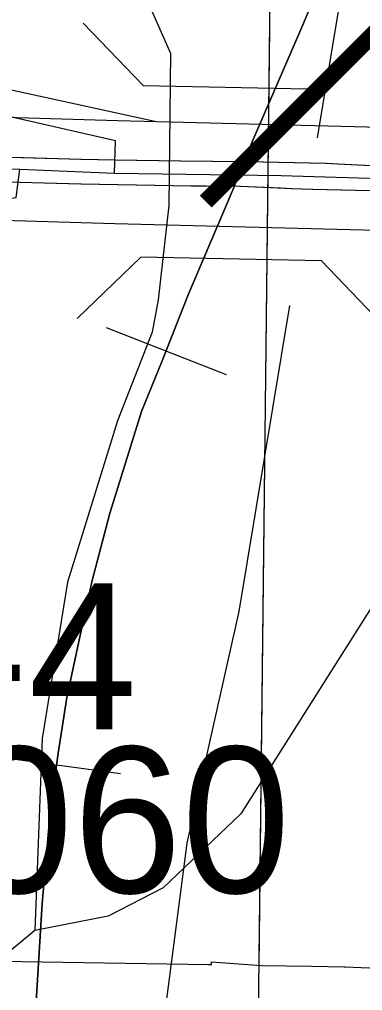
# Model space of a CAD drawing. Extents: x -132.8 to -73.3, y -60 to -26.
# Drawn here: x -108.741 to -108.541, y -33.716 to -33.15 of the extents above; entities that cross this region are included whole.
import ezdxf

# ---------------------------------------------------------------- set-up
doc = ezdxf.new("R2010")
doc.units = 0
for name, color, linetype in [('tdCoDivCarto', 7, 'Continuous'), ('tdCoHydroRiver', 7, 'Continuous'), ('tdCoInt', 7, 'Continuous'), ('tdCoIntCL', 7, 'Continuous'), ('tdCoIntRamp', 7, 'Continuous'), ('tdCoIntRte', 7, 'Continuous'), ('tdCoPrimary', 7, 'Continuous'), ('tdCoRRCL', 7, 'Continuous'), ('tdCoSecRteBand', 7, 'Continuous'), ('tdCoSectLine', 7, 'Continuous'), ('tdCoSectLinePart', 7, 'Continuous'), ('tdCoStrucDivPri', 7, 'Continuous'), ('tdCoStrucSecCoName', 7, 'Continuous'), ('tdCoStrucSecFHWANum', 7, 'Continuous'), ('tdStHwyIntRefPost1', 7, 'Continuous')]:
    doc.layers.add(name, color=color, linetype=linetype)

msp = doc.modelspace()

# ---------------------------------------------------------------- linework, layer by layer
at = {"layer": 'tdCoDivCarto'}
for p, q in [((-108.70443, -33.23173), (-108.79235, -33.2292)), ((-108.68462, -33.23205), (-108.70443, -33.23173)), ((-108.64666, -33.23265), (-108.68462, -33.23205)), ((-108.62795, -33.23286), (-108.64666, -33.23265)), ((-108.60454, -33.23311), (-108.62795, -33.23286)), ((-108.59873, -33.23324), (-108.60454, -33.23311)), ((-108.56173, -33.23403), (-108.59873, -33.23324)), ((-108.55514, -33.23438), (-108.56173, -33.23403)), ((-108.52324, -33.23606), (-108.55514, -33.23438)), ((-108.74057, -33.24492), (-108.70435, -33.2459)), ((-108.70435, -33.2459), (-108.64028, -33.24702)), ((-108.64028, -33.24702), (-108.63182, -33.24707)), ((-108.63182, -33.24707), (-108.61186, -33.2472)), ((-108.61186, -33.2472), (-108.60264, -33.24762)), ((-108.60264, -33.24762), (-108.58192, -33.24855)), ((-108.58192, -33.24855), (-108.56977, -33.2491)), ((-108.56977, -33.2491), (-108.53594, -33.24979))]:
    msp.add_line(p, q, dxfattribs=at)
for points in [[(-108.68462, -33.23205), (-108.70443, -33.23173), (-108.79235, -33.2292), (-108.85979, -33.22644), (-108.87555, -33.2261), (-108.8903, -33.22579), (-108.91343, -33.2253), (-108.91411, -33.22529), (-108.94357, -33.22506), (-109.05106, -33.22298), (-109.11942, -33.22175)], [(-108.68462, -33.23205), (-108.70443, -33.23173), (-108.79235, -33.2292), (-108.85979, -33.22644), (-108.87555, -33.2261), (-108.8903, -33.22579), (-108.91343, -33.2253), (-108.91411, -33.22529), (-108.94357, -33.22506), (-109.05106, -33.22298), (-109.11942, -33.22175)], [(-108.68462, -33.23205), (-108.70443, -33.23173), (-108.79235, -33.2292), (-108.85979, -33.22644), (-108.87555, -33.2261), (-108.8903, -33.22579), (-108.91343, -33.2253), (-108.91411, -33.22529), (-108.94357, -33.22506), (-109.05106, -33.22298), (-109.11942, -33.22175)], [(-108.52324, -33.23606), (-108.55514, -33.23438), (-108.56173, -33.23403), (-108.59873, -33.23324), (-108.60454, -33.23311), (-108.62795, -33.23286), (-108.64666, -33.23265), (-108.68462, -33.23205)], [(-108.52324, -33.23606), (-108.55514, -33.23438), (-108.56173, -33.23403), (-108.59873, -33.23324), (-108.60454, -33.23311), (-108.62795, -33.23286), (-108.64666, -33.23265), (-108.68462, -33.23205)], [(-108.52324, -33.23606), (-108.55514, -33.23438), (-108.56173, -33.23403), (-108.59873, -33.23324), (-108.60454, -33.23311), (-108.62795, -33.23286), (-108.64666, -33.23265), (-108.68462, -33.23205)], [(-108.74057, -33.24492), (-108.70435, -33.2459), (-108.64028, -33.24702), (-108.63182, -33.24707), (-108.61186, -33.2472), (-108.60264, -33.24762), (-108.58847, -33.24826)], [(-108.74057, -33.24492), (-108.70435, -33.2459), (-108.64028, -33.24702), (-108.63182, -33.24707), (-108.61186, -33.2472), (-108.60264, -33.24762), (-108.58192, -33.24855), (-108.56977, -33.2491), (-108.53594, -33.24979), (-108.51177, -33.25209), (-108.49717, -33.25408), (-108.47363, -33.25772), (-108.46338, -33.2595)], [(-108.74057, -33.24492), (-108.70435, -33.2459), (-108.64028, -33.24702), (-108.63182, -33.24707), (-108.61186, -33.2472), (-108.60264, -33.24762), (-108.58192, -33.24855), (-108.56977, -33.2491), (-108.53594, -33.24979), (-108.51177, -33.25209), (-108.49717, -33.25408), (-108.47363, -33.25772), (-108.46338, -33.2595)], [(-108.58847, -33.24826), (-108.58192, -33.24855), (-108.56977, -33.2491), (-108.53594, -33.24979), (-108.51177, -33.25209), (-108.49717, -33.25408), (-108.47363, -33.25772), (-108.46338, -33.2595)]]:
    msp.add_lwpolyline(points, dxfattribs=at)
at = {"layer": 'tdCoHydroRiver'}
for points in [[(-108.65253, -33.16971), (-108.67743, -33.11341), (-108.6779, -33.06762), (-108.689, -33.00422), (-108.72122, -32.96557), (-108.74082, -32.92722), (-108.75949, -32.78472), (-108.78882, -32.75718), (-108.8056, -32.7331), (-108.81446, -32.70764), (-108.84757, -32.64056), (-108.85609, -32.60089)], [(-108.65253, -33.16971), (-108.65366, -33.25847), (-108.65971, -33.31353), (-108.66332, -33.33237), (-108.68349, -33.38393), (-108.71256, -33.47787), (-108.72737, -33.56899), (-108.73163, -33.68088)], [(-108.42014, -33.25936), (-108.42041, -33.2704), (-108.49358, -33.42636), (-108.61166, -33.61279), (-108.65687, -33.65587), (-108.68882, -33.67244), (-108.73163, -33.68088)], [(-108.73163, -33.68088), (-108.75578, -33.7008), (-108.79484, -33.75033), (-108.80798, -33.77209), (-108.8357, -33.80928), (-108.84295, -33.84854), (-108.85858, -33.9081), (-108.86275, -33.95058), (-108.85859, -33.97434), (-108.85788, -34.01064), (-108.85337, -34.02021), (-108.85031, -34.08969), (-108.86162, -34.1667), (-108.86512, -34.18081), (-108.86043, -34.24875), (-108.86544, -34.39216), (-108.87085, -34.42042), (-108.87723, -34.62058)]]:
    msp.add_lwpolyline(points, dxfattribs=at)
at = {"layer": 'tdCoInt'}
for points in [[(-110.11164, -33.17065), (-109.95279, -33.17688), (-109.83296, -33.18274), (-109.73953, -33.18338), (-109.68375, -33.18239), (-109.64267, -33.18469), (-109.5484, -33.18502), (-109.45649, -33.19058), (-109.25699, -33.19733), (-109.12234, -33.1997), (-108.89781, -33.20266), (-108.68344, -33.20914), (-108.52283, -33.21309), (-108.41185, -33.217), (-108.26955, -33.22306), (-108.08137, -33.22689), (-107.79074, -33.23296), (-107.5912, -33.2395)], [(-110.11287, -33.23067), (-109.9553, -33.23684), (-109.8344, -33.24272), (-109.73929, -33.24338), (-109.68481, -33.24242), (-109.64435, -33.24469), (-109.60893, -33.24469), (-109.60909, -33.24469), (-109.55007, -33.24501), (-109.45931, -33.25053), (-109.25936, -33.25729), (-109.12409, -33.25968), (-108.90015, -33.26263), (-108.68494, -33.26912), (-108.52515, -33.27305)]]:
    msp.add_lwpolyline(points, dxfattribs=at)
at = {"layer": 'tdCoIntCL'}
for points in [[(-108.68512, -33.23969), (-108.68461, -33.22093), (-108.79198, -33.19634), (-108.80529, -33.19342), (-108.83406, -33.1862), (-108.841, -33.18472)], [(-109.11989, -33.22982), (-109.10593, -33.23034), (-109.06711, -33.23067), (-109.02405, -33.23034), (-108.89898, -33.23265), (-108.88835, -33.23328), (-108.87955, -33.23361), (-108.85998, -33.23393), (-108.80713, -33.23556), (-108.74042, -33.23748)], [(-109.00524, -33.3219), (-109.00041, -33.32849), (-108.95961, -33.31567), (-108.94313, -33.31061), (-108.90552, -33.29909), (-108.83417, -33.27608), (-108.78932, -33.26377), (-108.76878, -33.2582), (-108.75053, -33.2549), (-108.74242, -33.25389), (-108.74042, -33.23748)], [(-108.74042, -33.23748), (-108.68512, -33.23969)], [(-108.68512, -33.23969), (-108.58825, -33.24111), (-108.52399, -33.24307), (-108.48909, -33.2447), (-108.47878, -33.24676), (-108.44594, -33.25205), (-108.41469, -33.25735), (-108.37581, -33.26498)]]:
    msp.add_lwpolyline(points, dxfattribs=at)
at = {"layer": 'tdCoIntRamp'}
msp.add_lwpolyline([(-108.66181, -33.20967), (-108.80934, -33.17732), (-108.82229, -33.16984), (-108.82257, -33.16949)], dxfattribs=at)
at = {"layer": 'tdCoIntRte'}
for points in [[(-108.52362, -33.23606), (-108.55552, -33.23438), (-108.56211, -33.23403), (-108.59911, -33.23324), (-108.60492, -33.23311), (-108.62833, -33.23286), (-108.64704, -33.23265), (-108.685, -33.23205), (-108.70481, -33.23173), (-108.79273, -33.2292), (-108.86017, -33.22644), (-108.87593, -33.2261), (-108.89068, -33.22579), (-108.9138, -33.2253), (-108.91449, -33.22529), (-108.94395, -33.22506), (-109.05144, -33.22298), (-109.10369, -33.22344), (-109.11982, -33.22327), (-109.16928, -33.22275)], [(-108.52362, -33.23606), (-108.55552, -33.23438), (-108.56211, -33.23403), (-108.59911, -33.23324), (-108.60492, -33.23311), (-108.62833, -33.23286), (-108.64704, -33.23265), (-108.685, -33.23205), (-108.70481, -33.23173), (-108.79273, -33.2292), (-108.86017, -33.22644), (-108.87593, -33.2261), (-108.89068, -33.22579), (-108.9138, -33.2253), (-108.91449, -33.22529), (-108.94395, -33.22506), (-109.05144, -33.22298), (-109.10369, -33.22344), (-109.11982, -33.22327), (-109.16928, -33.22275)], [(-109.15592, -33.23667), (-109.09631, -33.23736), (-109.06018, -33.23759), (-109.02611, -33.23828), (-108.95637, -33.23966), (-108.93188, -33.23993), (-108.91471, -33.24012), (-108.90795, -33.24019), (-108.89183, -33.24036), (-108.87075, -33.24058), (-108.85095, -33.2415), (-108.75636, -33.2445), (-108.74062, -33.24492), (-108.70472, -33.2459), (-108.64066, -33.24702), (-108.6322, -33.24707), (-108.61224, -33.2472), (-108.60301, -33.24762), (-108.58858, -33.24827), (-108.5823, -33.24855), (-108.57015, -33.2491), (-108.53632, -33.24979)], [(-109.15592, -33.23667), (-109.09631, -33.23736), (-109.06018, -33.23759), (-109.02611, -33.23828), (-108.95637, -33.23966), (-108.93188, -33.23993), (-108.91471, -33.24012), (-108.90795, -33.24019), (-108.89183, -33.24036), (-108.87075, -33.24058), (-108.85095, -33.2415), (-108.75636, -33.2445), (-108.74062, -33.24492), (-108.70472, -33.2459), (-108.64066, -33.24702), (-108.6322, -33.24707), (-108.61224, -33.2472), (-108.60301, -33.24762), (-108.58858, -33.24827), (-108.5823, -33.24855), (-108.57015, -33.2491), (-108.53632, -33.24979)]]:
    msp.add_lwpolyline(points, dxfattribs=at)
at = {"layer": 'tdCoPrimary'}
for points in [[(-108.68462, -33.23205), (-108.70443, -33.23173), (-108.79235, -33.2292), (-108.85979, -33.22644), (-108.87555, -33.2261), (-108.8903, -33.22579), (-108.91343, -33.2253), (-108.91411, -33.22529), (-108.94357, -33.22506), (-109.05106, -33.22298), (-109.11942, -33.22175)], [(-108.68462, -33.23205), (-108.70443, -33.23173), (-108.79235, -33.2292), (-108.85979, -33.22644), (-108.87555, -33.2261), (-108.8903, -33.22579), (-108.91343, -33.2253), (-108.91411, -33.22529), (-108.94357, -33.22506), (-109.05106, -33.22298), (-109.11942, -33.22175)], [(-108.52324, -33.23606), (-108.55514, -33.23438), (-108.56173, -33.23403), (-108.59873, -33.23324), (-108.60454, -33.23311), (-108.62795, -33.23286), (-108.64666, -33.23265), (-108.68462, -33.23205), (-108.70443, -33.23173), (-108.79235, -33.2292), (-108.85979, -33.22644), (-108.87555, -33.2261), (-108.8903, -33.22579)], [(-108.52324, -33.23606), (-108.55514, -33.23438), (-108.56173, -33.23403), (-108.59873, -33.23324), (-108.60454, -33.23311), (-108.62795, -33.23286), (-108.64666, -33.23265), (-108.68462, -33.23205)], [(-108.52324, -33.23606), (-108.55514, -33.23438), (-108.56173, -33.23403), (-108.59873, -33.23324), (-108.60454, -33.23311), (-108.62795, -33.23286), (-108.64666, -33.23265), (-108.68462, -33.23205)], [(-108.90757, -33.24019), (-108.89145, -33.24036), (-108.87037, -33.24058), (-108.85058, -33.2415), (-108.75598, -33.2445), (-108.74057, -33.24492), (-108.70435, -33.2459), (-108.64028, -33.24702), (-108.63182, -33.24707), (-108.61186, -33.2472), (-108.60264, -33.24762), (-108.58192, -33.24855), (-108.56977, -33.2491), (-108.53594, -33.24979)], [(-108.74057, -33.24492), (-108.70435, -33.2459), (-108.64028, -33.24702), (-108.63182, -33.24707), (-108.61186, -33.2472), (-108.60264, -33.24762), (-108.58192, -33.24855), (-108.56977, -33.2491), (-108.53594, -33.24979), (-108.51177, -33.25209), (-108.49717, -33.25408), (-108.47363, -33.25772), (-108.46338, -33.2595)], [(-108.74057, -33.24492), (-108.70435, -33.2459), (-108.64028, -33.24702), (-108.63182, -33.24707), (-108.61186, -33.2472), (-108.60264, -33.24762), (-108.58192, -33.24855), (-108.56977, -33.2491), (-108.53594, -33.24979), (-108.51177, -33.25209), (-108.49717, -33.25408), (-108.47363, -33.25772), (-108.46338, -33.2595)]]:
    msp.add_lwpolyline(points, dxfattribs=at)
at = {"layer": 'tdCoRRCL'}
for p, q in [((-108.69004, -33.32955), (-108.62024, -33.35699)), ((-108.756, -33.57923), (-108.68169, -33.58938))]:
    msp.add_line(p, q, dxfattribs=at)
for points in [[(-108.56691, -33.21912), (-108.54556, -33.09019)], [(-108.73196, -33.74124), (-108.72728, -33.66502), (-108.7226, -33.61184), (-108.71792, -33.57757), (-108.71305, -33.54517), (-108.70612, -33.51353), (-108.69826, -33.47701), (-108.68815, -33.43843), (-108.68776, -33.43721), (-108.66942, -33.37851), (-108.65743, -33.34911), (-108.64227, -33.31053), (-108.61661, -33.25042), (-108.605, -33.22139), (-108.57672, -33.15604), (-108.55275, -33.09967)], [(-108.55275, -33.09967), (-108.57672, -33.15604), (-108.605, -33.22139), (-108.61661, -33.25042), (-108.64227, -33.31053), (-108.65743, -33.34911), (-108.66942, -33.37851), (-108.68776, -33.43721), (-108.68815, -33.43843), (-108.69826, -33.47701), (-108.70612, -33.51353), (-108.71305, -33.54517), (-108.71792, -33.57757), (-108.7226, -33.61184), (-108.72728, -33.66502), (-108.73196, -33.74124)], [(-110.43133, -37.41886), (-110.0109, -36.91314), (-109.9834, -36.88704), (-109.95469, -36.87516), (-109.90498, -36.84491), (-109.60438, -36.69342), (-109.54015, -36.65093), (-109.49336, -36.61113), (-109.45877, -36.55525), (-109.42988, -36.47555), (-109.41477, -36.37973), (-109.37184, -36.24518), (-109.10837, -35.63844), (-108.82852, -35.00846), (-108.75112, -34.82277), (-108.72238, -34.68787), (-108.67967, -34.13532), (-108.6719, -33.95728), (-108.66851, -33.82645), (-108.64291, -33.62995), (-108.6126, -33.49509), (-108.58309, -33.31684)]]:
    msp.add_lwpolyline(points, dxfattribs=at)
at = {"layer": 'tdCoSecRteBand'}
msp.add_lwpolyline([(-108.76378, -33.69848), (-108.63052, -33.70065), (-108.62879, -33.70068), (-108.62866, -33.69896), (-108.59963, -33.70115), (-108.57052, -33.70163), (-108.55169, -33.70193), (-108.55132, -33.70194), (-108.55094, -33.70196), (-108.28263, -33.71305)], dxfattribs=at)
at = {"layer": 'tdCoSectLine'}
msp.add_lwpolyline([(-108.60139, -33.73114), (-108.59017, -32.74782)], dxfattribs=at)
at = {"layer": 'tdCoSectLinePart'}
msp.add_lwpolyline([(-108.60105, -33.70129), (-108.59242, -32.94564)], dxfattribs=at)
at = {"layer": 'tdCoStrucDivPri'}
for p, q in [((-108.66858, -33.18867), (-108.70347, -33.15229)), ((-108.56347, -33.19084), (-108.52709, -33.15593)), ((-108.66858, -33.18867), (-108.56347, -33.19084)), ((-108.66992, -33.28867), (-108.70702, -33.32429)), ((-108.5646, -33.29085), (-108.66992, -33.28867)), ((-108.5646, -33.29085), (-108.52969, -33.32722))]:
    msp.add_line(p, q, dxfattribs=at)

# ---------------------------------------------------------------- texts
at = {"layer": 'tdCoStrucSecCoName'}
msp.add_text('MI-4', height=0.085, dxfattribs=at).set_placement((-108.89945, -33.56355))
at = {"layer": 'tdCoStrucSecFHWANum'}
msp.add_text('290060', height=0.085, dxfattribs=at).set_placement((-108.96216, -33.65886))
at = {"layer": 'tdStHwyIntRefPost1'}
msp.add_text('‒‒29', height=0.1, rotation=45, dxfattribs=at).set_placement((-108.60606, -33.28236))

doc.saveas('drawing.dxf')
